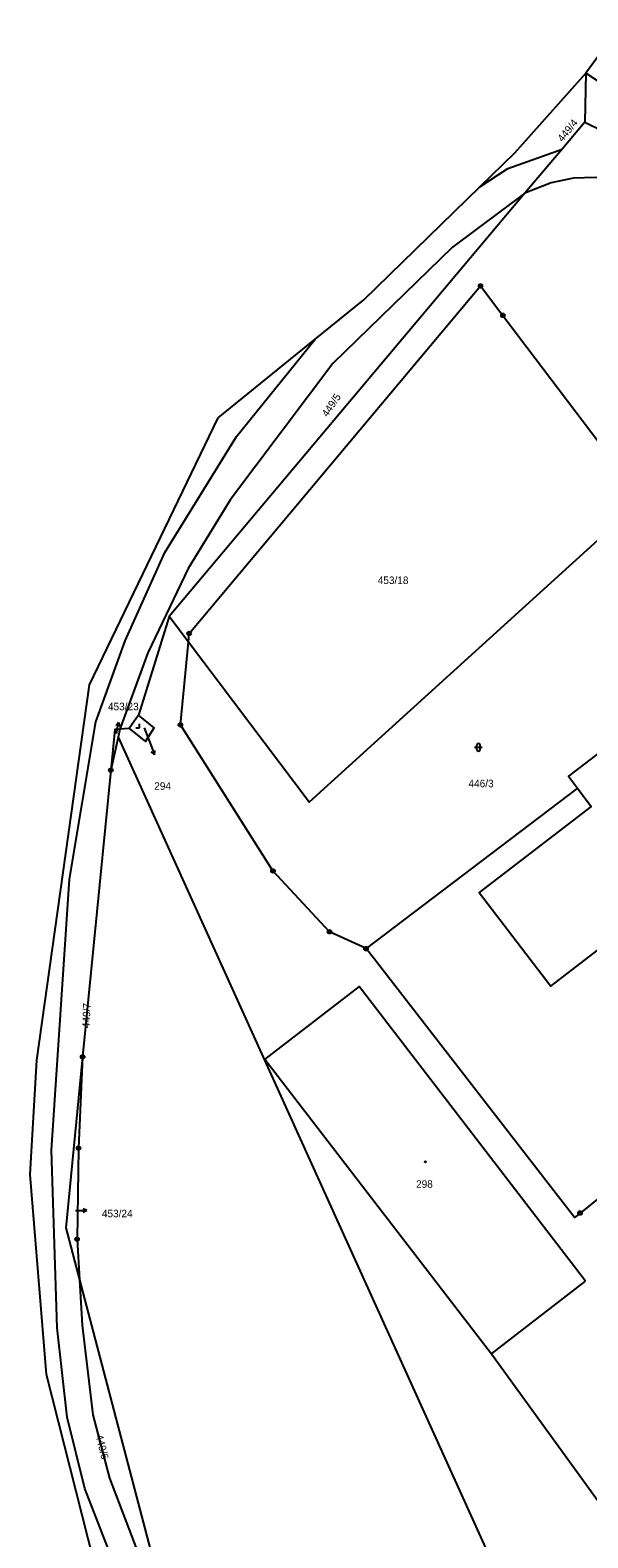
# Model space of a CAD drawing. Extents: x -745926 to -742978, y -968282 to -965689.
# Drawn here: x -745591.7 to -745517.4, y -966310.5 to -966110 of the extents above; entities that cross this region are included whole.
import ezdxf

# ---------------------------------------------------------------- set-up
doc = ezdxf.new("R2010")
doc.units = 0
for name, color, linetype in [('Hranice parcel', 7, 'Continuous'), ('Parcelní čísla', 7, 'Continuous'), ('Pop  PČ popisy', 7, 'Continuous'), ('Vnitřní kresba', 7, 'Continuous'), ('Značky bodu BP', 7, 'Continuous'), ('Značky budov', 7, 'Continuous'), ('Značky kultur', 7, 'Continuous')]:
    doc.layers.add(name, color=color, linetype=linetype)

msp = doc.modelspace()

# ---------------------------------------------------------------- linework, layer by layer
at = {"layer": 'Hranice parcel'}
for p, q in [((-745527.14, -966126.3), (-745517.68, -966115.69)), ((-745517.68, -966115.69), (-745517.85, -966122.22)), ((-745517.85, -966122.22), (-745520.87, -966125.81)), ((-745517.85, -966122.22), (-745508.11, -966126.99)), ((-745531.81, -966130.85), (-745527.14, -966126.3)), ((-745528.09, -966128.38), (-745520.87, -966125.81)), ((-745520.87, -966125.81), (-745525.81, -966131.68)), ((-745531.81, -966130.85), (-745528.09, -966128.38)), ((-745547.24, -966145.86), (-745531.81, -966130.85)), ((-745522.32, -966130.31), (-745525.81, -966131.68)), ((-745525.81, -966131.68), (-745573.18, -966187.99)), ((-745525.81, -966131.68), (-745535.47, -966138.87)), ((-745553.71, -966151.1), (-745547.24, -966145.86)), ((-745528.74, -966147.93), (-745515.82, -966164.95)), ((-745566.64, -966161.56), (-745553.71, -966151.1)), ((-745573.18, -966187.99), (-745577.24, -966201.12)), ((-745570.61, -966191.39), (-745573.18, -966187.99)), ((-745575.99, -966192.8), (-745579.71, -966202.97)), ((-745577.24, -966201.12), (-745578.5, -966202.9)), ((-745579.71, -966202.97), (-745579.95, -966204.03)), ((-745578.5, -966202.9), (-745579.71, -966202.97)), ((-745579.95, -966204.03), (-745580.94, -966208.43)), ((-745580.94, -966208.43), (-745584.68, -966246.55)), ((-745518.82, -966210.81), (-745546.96, -966232.16)), ((-745591.67, -966262.2), (-745590.8, -966247)), ((-745584.68, -966246.55), (-745585.22, -966258.69)), ((-745585.22, -966258.69), (-745585.42, -966270.82)), ((-745585.42, -966270.82), (-745585.1, -966276.23)), ((-745585.1, -966276.23), (-745584.74, -966282.23))]:
    msp.add_line(p, q, dxfattribs=at)
for points in [[(-745513.5, -966109.99), (-745514.54, -966111.41), (-745517.68, -966115.69)], [(-745493.45, -966135.69), (-745502.02, -966133.04), (-745508.96, -966130.81), (-745509.03, -966131.1), (-745513.15, -966130.13), (-745516.41, -966129.61), (-745519.36, -966129.69), (-745522.32, -966130.31)], [(-745535.47, -966138.87), (-745551.38, -966154.35), (-745564.99, -966172.4), (-745570.62, -966181.59), (-745575.99, -966192.8)], [(-745570.61, -966191.39), (-745570.5, -966190.24), (-745531.71, -966144.01), (-745528.74, -966147.93)], [(-745575.88, -966325.85), (-745584.39, -966303.95), (-745586.75, -966294.46), (-745588.09, -966282.58), (-745588.84, -966258.96), (-745586.43, -966222.92), (-745582.91, -966201.97), (-745579.02, -966191.2), (-745573.75, -966179.49), (-745564.21, -966164.06), (-745553.71, -966151.1)], [(-745590.8, -966247), (-745583.76, -966197.08), (-745566.64, -966161.56)], [(-745514.69, -966176.56), (-745554.52, -966212.69), (-745570.61, -966191.39)], [(-745546.96, -966232.16), (-745551.82, -966229.91), (-745559.35, -966221.82), (-745571.67, -966202.4), (-745570.61, -966191.39)], [(-745504.21, -966199.72), (-745505.45, -966198.07), (-745520.01, -966209.24), (-745518.82, -966210.81)], [(-745578.5, -966202.9), (-745576.33, -966204.6), (-745575.15, -966202.8), (-745577.24, -966201.12)], [(-745518.82, -966210.81), (-745516.99, -966213.24), (-745531.92, -966224.71), (-745522.38, -966237.14), (-745492.91, -966214.51), (-745502.37, -966202.17), (-745504.21, -966199.72)], [(-745579.71, -966202.97), (-745580.41, -966203.01), (-745580.94, -966208.43)], [(-745579.95, -966204.03), (-745502.37, -966375.18), (-745478.86, -966358.72)], [(-745472.29, -966230.17), (-745477.24, -966234.15), (-745518.47, -966267.33), (-745519.21, -966267.92), (-745546.96, -966232.16)], [(-745517.73, -966276.4), (-745547.88, -966237.21), (-745560.41, -966246.85), (-745530.25, -966286.04), (-745517.73, -966276.4)], [(-745584.68, -966246.55), (-745586.92, -966269.31), (-745585.1, -966276.23)], [(-745417.98, -966541.13), (-745464.1, -966512.91), (-745510.64, -966478.01), (-745539.89, -966442.57), (-745559.43, -966398.82), (-745578.4, -966332.5), (-745589.48, -966288.79), (-745591.67, -966262.2)], [(-745585.1, -966276.23), (-745574.31, -966317.22), (-745563.73, -966347.82), (-745563.14, -966353.41)], [(-745584.74, -966282.23), (-745583.31, -966294.15), (-745581.11, -966302.58), (-745572.68, -966324.66)]]:
    msp.add_lwpolyline(points, dxfattribs=at)
at = {"layer": 'Pop  PČ popisy'}
for p, q in [((-745579.89, -966202.09), (-745580.23, -966202.53)), ((-745580.18, -966203.56), (-745579.89, -966202.09)), ((-745579.89, -966202.09), (-745579.74, -966202.63)), ((-745576.5, -966202.77), (-745575.67, -966204.97)), ((-745575.67, -966204.97), (-745575.13, -966206.37)), ((-745575.13, -966206.37), (-745575.55, -966205.99)), ((-745575.13, -966206.37), (-745575.08, -966205.81)), ((-745585.61, -966267), (-745584.11, -966267)), ((-745584.11, -966267), (-745584.61, -966266.75)), ((-745584.11, -966267), (-745584.61, -966267.25))]:
    msp.add_line(p, q, dxfattribs=at)
at = {"layer": 'Vnitřní kresba'}
for p, q in [((-745499.27, -966128.05), (-745517.68, -966115.69)), ((-745530.25, -966286.04), (-745501.27, -966326.12))]:
    msp.add_line(p, q, dxfattribs=at)
at = {"layer": 'Značky bodu BP'}
for centre, radius in [((-745531.71, -966144.01), 0.25), ((-745531.71, -966144.01), 0.0152), ((-745528.74, -966147.93), 0.25), ((-745528.74, -966147.93), 0.0152), ((-745570.5, -966190.24), 0.25), ((-745570.5, -966190.24), 0.0152), ((-745571.67, -966202.4), 0.25), ((-745571.67, -966202.4), 0.0152), ((-745580.94, -966208.43), 0.25), ((-745580.94, -966208.43), 0.0152), ((-745559.35, -966221.82), 0.25), ((-745559.35, -966221.82), 0.0152), ((-745551.82, -966229.91), 0.25), ((-745551.82, -966229.91), 0.0152), ((-745546.96, -966232.16), 0.25), ((-745546.96, -966232.16), 0.0152), ((-745584.68, -966246.55), 0.25), ((-745584.68, -966246.55), 0.0152), ((-745585.22, -966258.69), 0.25), ((-745585.22, -966258.69), 0.0152), ((-745518.47, -966267.33), 0.25), ((-745518.47, -966267.33), 0.0152), ((-745585.42, -966270.82), 0.25), ((-745585.42, -966270.82), 0.0152)]:
    msp.add_circle(centre, radius, dxfattribs=at)
at = {"layer": 'Značky budov'}
msp.add_circle((-745539.06, -966260.52), 0.0875, dxfattribs=at)
at = {"layer": 'Značky kultur'}
for p, q in [((-745577.59, -966202.77), (-745577.09, -966202.77)), ((-745577.09, -966202.77), (-745577.09, -966202.27)), ((-745532.5, -966205.38), (-745531.5, -966205.38)), ((-745532.25, -966205.13), (-745532.25, -966205.63)), ((-745531.75, -966205.63), (-745531.75, -966205.13))]:
    msp.add_line(p, q, dxfattribs=at)
for centre, start, end in [((-745532, -966205.13), 0, 180), ((-745532, -966205.63), 180, 359.9879)]:
    msp.add_arc(centre, 0.25, start, end, dxfattribs=at)

# ---------------------------------------------------------------- texts
at = {"layer": 'Parcelní čísla'}
for s, rotation, p in [('449/4', 51, (-745520.8, -966124.94)), ('449/5', 56, (-745552.11, -966161.53)), ('449/7', 88, (-745583.73, -966242.75)), ('449/6', 284, (-745582.97, -966296.92))]:
    msp.add_text(s, height=1, rotation=rotation, dxfattribs=at).set_placement(p)
for s, p in [('453/18', (-745545.4, -966183.66)), ('453/23', (-745581.31, -966200.45)), ('446/3', (-745533.32, -966210.69)), ('294', (-745575.15, -966211.03)), ('298', (-745540.3, -966263.97)), ('453/24', (-745582.12, -966267.89))]:
    msp.add_text(s, height=1, dxfattribs=at).set_placement(p)

doc.saveas('drawing.dxf')
